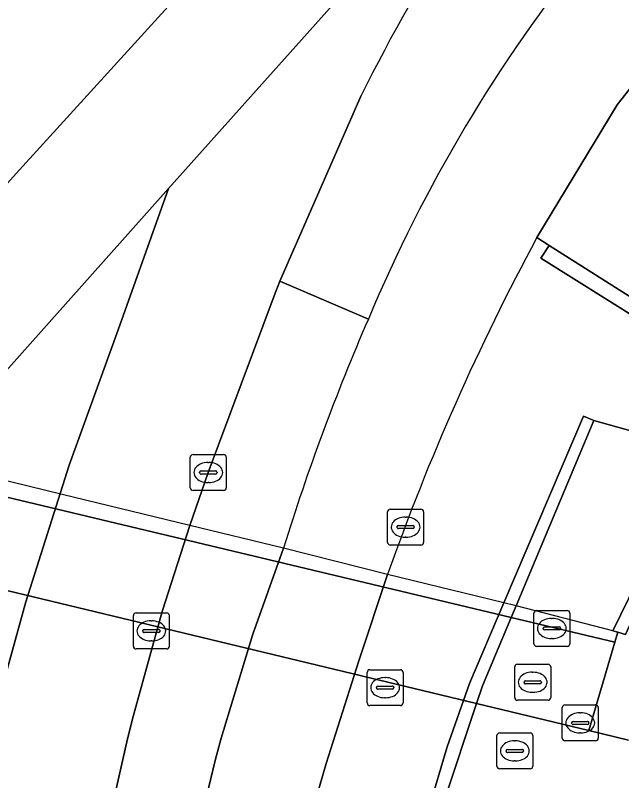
# Model space of a CAD drawing. Extents: x 162879 to 165540, y 384011 to 385181.
# Drawn here: x 162921.54 to 162938.42, y 384201.78 to 384223.09 of the extents above; entities that cross this region are included whole.
import ezdxf

# ---------------------------------------------------------------- set-up
doc = ezdxf.new("R2010")
doc.units = 0
for name, color, linetype in [('IMGEO_Berm_groen', 7, 'Continuous'), ('IMGEO_Berm_open', 7, 'Continuous'), ('IMGEO_Fietspad_gesloten', 7, 'Continuous'), ('IMGEO_Fietspad_open', 7, 'Continuous'), ('IMGEO_Kolk', 7, 'Continuous'), ('IMGEO_Muur', 7, 'Continuous'), ('IMGEO_Rijbaan_regionaal_gesloten', 7, 'Continuous'), ('IMGEO_Rioolput', 7, 'Continuous'), ('IMGEO_Tunneldeel', 7, 'Continuous'), ('IMGEO_Voetpad_halfverhard', 7, 'Continuous'), ('IMGEO_Voetpad_op_trap', 7, 'Continuous'), ('IMGEO_Voetpad_open', 7, 'Continuous')]:
    doc.layers.add(name, color=color, linetype=linetype)

msp = doc.modelspace()

# ---------------------------------------------------------------- linework, layer by layer
at = {"layer": 'IMGEO_Berm_groen'}
for points in [[(162955.664, 384234.709), (162951.118, 384232.504), (162946.997, 384229.916), (162942.841, 384226.388), (162938.295, 384220.602), (162936.058, 384216.905), (162936.397, 384216.683), (162942.118, 384213.065), (162940.203, 384209.586), (162938.525, 384205.856), (162938.306, 384205.92), (162938.224, 384205.64), (162937.5, 384203.175), (162938.611, 384202.912)], [(162931.169, 384220.857), (162928.901, 384215.692), (162931.366, 384214.633)]]:
    msp.add_lwpolyline(points, dxfattribs=at)
for centre, radius, start, end in [((162975.772, 384198.834), 49.744, 140.7207, 153.7221), ((162970.915, 384198.055), 42.883, 141.2329, 157.2571)]:
    msp.add_arc(centre, radius, start, end, dxfattribs=at)
at = {"layer": 'IMGEO_Berm_open'}
msp.add_lwpolyline([(162931.366, 384214.633), (162928.901, 384215.692), (162928.749, 384215.284), (162926.91, 384210.363), (162926.396, 384208.891), (162925.632, 384206.496), (162924.816, 384203.567), (162924.661, 384202.952), (162924.001, 384200.032), (162923.601, 384197.903), (162926.021, 384197.548), (162926.403, 384199.452), (162927.105, 384202.346), (162927.274, 384202.968), (162928.147, 384205.862), (162929.005, 384208.256)], dxfattribs=at)
msp.add_arc((162987.588, 384190.192), 61.304, 156.50427, 162.86292, dxfattribs=at)
at = {"layer": 'IMGEO_Fietspad_gesloten'}
msp.add_lwpolyline([(162908.003, 384203.581), (162932.656, 384197.608), (162932.709, 384197.85), (162933.426, 384201.03), (162933.496, 384201.278), (162934.377, 384203.927), (162907.719, 384210.344)], close=True, dxfattribs=at)
msp.add_lwpolyline([(162938.611, 384202.912), (162937.5, 384203.175), (162934.377, 384203.927), (162933.496, 384201.278), (162933.426, 384201.03), (162932.709, 384197.85), (162932.656, 384197.608), (162935.041, 384197.03)], dxfattribs=at)
at = {"layer": 'IMGEO_Fietspad_open'}
for points in [[(162936.058, 384216.905), (162938.295, 384220.602), (162942.841, 384226.388), (162946.997, 384229.916), (162951.118, 384232.504), (162955.664, 384234.709)], [(162929.005, 384208.256), (162928.147, 384205.862), (162927.274, 384202.968), (162927.105, 384202.346), (162926.403, 384199.452), (162926.021, 384197.548), (162925.944, 384197.163)], [(162929.14, 384198.124), (162929.283, 384198.727), (162929.816, 384200.969), (162930.007, 384201.621), (162930.194, 384202.261), (162931.1, 384205.118), (162931.901, 384207.527)]]:
    msp.add_lwpolyline(points, dxfattribs=at)
for centre, radius, start, end in [((162970.915, 384198.055), 42.883, 141.2329, 157.2571), ((162994.796, 384185.258), 66.721, 151.6848, 160.50251), ((162987.588, 384190.192), 61.304, 156.50427, 162.86292)]:
    msp.add_arc(centre, radius, start, end, dxfattribs=at)
at = {"layer": 'IMGEO_Kolk'}
for p, q in [((162926.411, 384209.936), (162926.411, 384210.788)), ((162926.486, 384210.862), (162927.338, 384210.862)), ((162927.412, 384210.788), (162927.412, 384209.936)), ((162926.899, 384210.642), (162926.924, 384210.642)), ((162926.67, 384210.356), (162926.67, 384210.368)), ((162927.108, 384210.319), (162926.71, 384210.319)), ((162926.713, 384210.405), (162927.111, 384210.405)), ((162927.154, 384210.368), (162927.154, 384210.356)), ((162926.922, 384210.082), (162926.897, 384210.082)), ((162927.338, 384209.862), (162926.486, 384209.862)), ((162931.903, 384208.417), (162931.903, 384209.269)), ((162931.978, 384209.343), (162932.83, 384209.343)), ((162932.904, 384209.269), (162932.904, 384208.417)), ((162932.391, 384209.123), (162932.416, 384209.123)), ((162932.162, 384208.837), (162932.162, 384208.849)), ((162932.6, 384208.8), (162932.202, 384208.8)), ((162932.205, 384208.886), (162932.603, 384208.886)), ((162932.646, 384208.849), (162932.646, 384208.837)), ((162932.414, 384208.563), (162932.389, 384208.563)), ((162932.83, 384208.343), (162931.978, 384208.343)), ((162924.901, 384206.452), (162925.753, 384206.452)), ((162935.974, 384205.595), (162935.974, 384206.447)), ((162936.049, 384206.521), (162936.901, 384206.521)), ((162936.975, 384206.447), (162936.975, 384205.595)), ((162924.826, 384205.526), (162924.826, 384206.378)), ((162925.314, 384206.232), (162925.339, 384206.232)), ((162925.827, 384206.378), (162925.827, 384205.526)), ((162936.462, 384206.301), (162936.487, 384206.301)), ((162925.128, 384205.995), (162925.526, 384205.995)), ((162936.233, 384206.015), (162936.233, 384206.027)), ((162936.671, 384205.978), (162936.273, 384205.978)), ((162936.276, 384206.064), (162936.674, 384206.064)), ((162936.717, 384206.027), (162936.717, 384206.015)), ((162925.085, 384205.946), (162925.085, 384205.958)), ((162925.523, 384205.909), (162925.125, 384205.909)), ((162925.569, 384205.958), (162925.569, 384205.946)), ((162925.337, 384205.672), (162925.312, 384205.672)), ((162936.485, 384205.741), (162936.46, 384205.741)), ((162925.753, 384205.452), (162924.901, 384205.452)), ((162936.901, 384205.521), (162936.049, 384205.521)), ((162931.333, 384203.946), (162931.333, 384204.798)), ((162931.408, 384204.872), (162932.26, 384204.872)), ((162932.334, 384204.798), (162932.334, 384203.946)), ((162931.821, 384204.652), (162931.846, 384204.652)), ((162931.592, 384204.366), (162931.592, 384204.378)), ((162932.03, 384204.329), (162931.632, 384204.329)), ((162931.635, 384204.415), (162932.033, 384204.415)), ((162932.076, 384204.378), (162932.076, 384204.366)), ((162931.844, 384204.092), (162931.819, 384204.092)), ((162932.26, 384203.872), (162931.408, 384203.872)), ((162936.839, 384203.891), (162937.691, 384203.891)), ((162936.764, 384202.965), (162936.764, 384203.817)), ((162937.252, 384203.671), (162937.277, 384203.671)), ((162937.765, 384203.817), (162937.765, 384202.965)), ((162937.066, 384203.434), (162937.464, 384203.434)), ((162937.023, 384203.385), (162937.023, 384203.397)), ((162937.461, 384203.348), (162937.063, 384203.348)), ((162937.507, 384203.397), (162937.507, 384203.385)), ((162937.275, 384203.111), (162937.25, 384203.111)), ((162937.691, 384202.891), (162936.839, 384202.891))]:
    msp.add_line(p, q, dxfattribs=at)
for points in [[(162926.411, 384209.936), (162926.411, 384210.788)], [(162926.486, 384210.862), (162927.338, 384210.862)], [(162927.412, 384210.788), (162927.412, 384209.936)], [(162927.338, 384209.862), (162926.486, 384209.862)], [(162931.903, 384208.417), (162931.903, 384209.269)], [(162931.978, 384209.343), (162932.83, 384209.343)], [(162932.904, 384209.269), (162932.904, 384208.417)], [(162932.83, 384208.343), (162931.978, 384208.343)], [(162924.901, 384206.452), (162925.753, 384206.452)], [(162935.974, 384205.595), (162935.974, 384206.447)], [(162936.049, 384206.521), (162936.901, 384206.521)], [(162936.975, 384206.447), (162936.975, 384205.595)], [(162924.826, 384205.526), (162924.826, 384206.378)], [(162925.827, 384206.378), (162925.827, 384205.526)], [(162925.753, 384205.452), (162924.901, 384205.452)], [(162936.901, 384205.521), (162936.049, 384205.521)], [(162931.333, 384203.946), (162931.333, 384204.798)], [(162931.408, 384204.872), (162932.26, 384204.872)], [(162932.334, 384204.798), (162932.334, 384203.946)], [(162932.26, 384203.872), (162931.408, 384203.872)], [(162936.839, 384203.891), (162937.691, 384203.891)], [(162936.764, 384202.965), (162936.764, 384203.817)], [(162937.765, 384203.817), (162937.765, 384202.965)], [(162937.691, 384202.891), (162936.839, 384202.891)]]:
    msp.add_lwpolyline(points, dxfattribs=at)
for centre, radius, start, end in [((162926.488, 384210.786), 0.0765, 91.552, 178.448), ((162926.488, 384210.786), 0.0765, 91.552, 178.448), ((162927.336, 384210.786), 0.0765, 1.552, 88.448), ((162927.336, 384210.786), 0.0765, 1.552, 88.448), ((162926.71, 384210.365), 0.0403, 85.8775, 175.7526), ((162926.707, 384210.355), 0.0366, 178.938, 274.7102), ((162927.111, 384210.362), 0.043, 264.8664, 352.4533), ((162927.115, 384210.367), 0.0386, 1.7309, 96.639), ((162926.488, 384209.938), 0.0765, 181.552, 268.448), ((162926.488, 384209.938), 0.0765, 181.552, 268.448), ((162927.336, 384209.938), 0.0765, 271.552, 358.448), ((162927.336, 384209.938), 0.0765, 271.552, 358.448), ((162931.98, 384209.267), 0.0765, 91.552, 178.448), ((162931.98, 384209.267), 0.0765, 91.552, 178.448), ((162932.828, 384209.267), 0.0765, 1.552, 88.448), ((162932.828, 384209.267), 0.0765, 1.552, 88.448), ((162932.202, 384208.846), 0.0403, 85.8775, 175.7526), ((162932.199, 384208.836), 0.0366, 178.938, 274.7102), ((162932.603, 384208.843), 0.043, 264.8664, 352.4533), ((162932.607, 384208.848), 0.0386, 1.7309, 96.639), ((162931.98, 384208.419), 0.0765, 181.552, 268.448), ((162931.98, 384208.419), 0.0765, 181.552, 268.448), ((162932.828, 384208.419), 0.0765, 271.552, 358.448), ((162932.828, 384208.419), 0.0765, 271.552, 358.448), ((162924.903, 384206.376), 0.0765, 91.552, 178.448), ((162924.903, 384206.376), 0.0765, 91.552, 178.448), ((162925.751, 384206.376), 0.0765, 1.552, 88.448), ((162925.751, 384206.376), 0.0765, 1.552, 88.448), ((162936.051, 384206.445), 0.0765, 91.552, 178.448), ((162936.051, 384206.445), 0.0765, 91.552, 178.448), ((162936.899, 384206.445), 0.0765, 1.552, 88.448), ((162936.899, 384206.445), 0.0765, 1.552, 88.448), ((162925.125, 384205.955), 0.0403, 85.8775, 175.7526), ((162925.53, 384205.957), 0.0386, 1.7309, 96.639), ((162936.273, 384206.024), 0.0403, 85.8775, 175.7526), ((162936.27, 384206.014), 0.0366, 178.938, 274.7102), ((162936.674, 384206.021), 0.043, 264.8664, 352.4533), ((162936.678, 384206.026), 0.0386, 1.7309, 96.639), ((162925.122, 384205.945), 0.0366, 178.938, 274.7102), ((162925.526, 384205.952), 0.043, 264.8664, 352.4533), ((162936.051, 384205.597), 0.0765, 181.552, 268.448), ((162936.051, 384205.597), 0.0765, 181.552, 268.448), ((162936.899, 384205.597), 0.0765, 271.552, 358.448), ((162936.899, 384205.597), 0.0765, 271.552, 358.448), ((162924.903, 384205.528), 0.0765, 181.552, 268.448), ((162924.903, 384205.528), 0.0765, 181.552, 268.448), ((162925.751, 384205.528), 0.0765, 271.552, 358.448), ((162925.751, 384205.528), 0.0765, 271.552, 358.448), ((162931.41, 384204.796), 0.0765, 91.552, 178.448), ((162931.41, 384204.796), 0.0765, 91.552, 178.448), ((162932.258, 384204.796), 0.0765, 1.552, 88.448), ((162932.258, 384204.796), 0.0765, 1.552, 88.448), ((162931.632, 384204.375), 0.0403, 85.8775, 175.7526), ((162931.629, 384204.365), 0.0366, 178.938, 274.7102), ((162932.033, 384204.372), 0.043, 264.8664, 352.4533), ((162932.037, 384204.377), 0.0386, 1.7309, 96.639), ((162931.41, 384203.948), 0.0765, 181.552, 268.448), ((162931.41, 384203.948), 0.0765, 181.552, 268.448), ((162932.258, 384203.948), 0.0765, 271.552, 358.448), ((162932.258, 384203.948), 0.0765, 271.552, 358.448), ((162936.841, 384203.815), 0.0765, 91.552, 178.448), ((162936.841, 384203.815), 0.0765, 91.552, 178.448), ((162937.689, 384203.815), 0.0765, 1.552, 88.448), ((162937.689, 384203.815), 0.0765, 1.552, 88.448), ((162937.063, 384203.394), 0.0403, 85.8775, 175.7526), ((162937.468, 384203.396), 0.0386, 1.7309, 96.639), ((162937.06, 384203.384), 0.0366, 178.938, 274.7102), ((162937.464, 384203.391), 0.043, 264.8664, 352.4533), ((162936.841, 384202.967), 0.0765, 181.552, 268.448), ((162936.841, 384202.967), 0.0765, 181.552, 268.448), ((162937.689, 384202.967), 0.0765, 271.552, 358.448), ((162937.689, 384202.967), 0.0765, 271.552, 358.448)]:
    msp.add_arc(centre, radius, start, end, dxfattribs=at)
for centre, major_axis, ratio, start_param, end_param in [((162926.898, 384210.362), (-0.387, 0.002), 0.722429, 4.712389, 7.853982), ((162926.923, 384210.362), (-0.39, 0.002), 0.717154, 1.570796, 4.712389), ((162932.39, 384208.843), (-0.387, 0.002), 0.722429, 4.712389, 7.853982), ((162932.415, 384208.843), (-0.39, 0.002), 0.717154, 1.570796, 4.712389), ((162925.313, 384205.952), (-0.387, 0.002), 0.722429, 4.712389, 7.853982), ((162925.338, 384205.952), (-0.39, 0.002), 0.717154, 1.570796, 4.712389), ((162936.461, 384206.021), (-0.387, 0.002), 0.722429, 4.712389, 7.853982), ((162936.486, 384206.021), (-0.39, 0.002), 0.717154, 1.570796, 4.712389), ((162931.82, 384204.372), (-0.387, 0.002), 0.722429, 4.712389, 7.853982), ((162931.845, 384204.372), (-0.39, 0.002), 0.717154, 1.570796, 4.712389), ((162937.251, 384203.391), (-0.387, 0.002), 0.722429, 4.712389, 7.853982), ((162937.276, 384203.391), (-0.39, 0.002), 0.717154, 1.570796, 4.712389)]:
    msp.add_ellipse(centre, major_axis=major_axis, ratio=ratio, start_param=start_param, end_param=end_param, dxfattribs=at)
at = {"layer": 'IMGEO_Muur'}
msp.add_lwpolyline([(162940.203, 384209.586), (162942.118, 384213.065), (162936.397, 384216.683), (162936.166, 384216.326), (162941.678, 384212.878), (162940.632, 384210.971), (162938.175, 384205.958), (162938.306, 384205.92), (162938.525, 384205.856)], close=True, dxfattribs=at)
for points in [[(162934.415, 384195.519), (162933.672, 384195.709), (162932.304, 384196.06), (162932.582, 384197.283), (162932.656, 384197.608), (162932.709, 384197.85), (162933.426, 384201.03), (162933.496, 384201.278), (162934.377, 384203.927), (162934.541, 384204.419), (162935.342, 384206.328), (162935.479, 384206.654), (162937.644, 384211.809), (162937.354, 384211.93), (162935.139, 384206.73), (162934.183, 384204.484), (162933.561, 384202.727), (162933.206, 384201.538), (162933.086, 384200.95), (162932.361, 384197.939), (162932.224, 384197.37), (162931.844, 384195.792), (162934.291, 384195.2)], [(162937.644, 384211.809), (162940.632, 384210.971)], [(162938.175, 384205.958), (162935.479, 384206.654)]]:
    msp.add_lwpolyline(points, dxfattribs=at)
at = {"layer": 'IMGEO_Rijbaan_regionaal_gesloten'}
for points in [[(162937.637, 384241.374), (162932.679, 384236.006), (162916.515, 384218.506), (162915.908, 384217.643), (162913.326, 384214.826), (162913.538, 384209.756), (162921.56, 384218.689), (162929.746, 384227.688), (162935.296, 384233.694), (162938.038, 384236.628), (162940.823, 384239.608), (162943.802, 384242.49), (162946.914, 384245.082), (162950.166, 384247.581), (162956.166, 384251.683), (162966.682, 384257.842), (162984.518, 384267.432), (163019.119, 384286.121), (163075.431, 384317.808)], [(162940.725, 384234.294), (162938.038, 384236.628), (162935.296, 384233.694), (162929.746, 384227.688), (162921.56, 384218.689), (162913.538, 384209.756), (162913.747, 384204.739), (162919.535, 384211.232), (162925.808, 384218.268), (162931.003, 384224.094), (162937.267, 384230.327)], [(162937.267, 384230.327), (162931.003, 384224.094), (162925.808, 384218.268), (162924.406, 384214.339), (162923.042, 384210.566), (162921.831, 384206.759), (162921.005, 384203.8), (162920.142, 384199.922), (162919.5, 384195.956), (162919.067, 384191.957), (162918.781, 384187.947), (162918.728, 384184.033), (162918.834, 384180.023), (162919.29, 384176.002), (162919.842, 384172.079), (162920.544, 384168.175), (162921.527, 384164.257), (162922.622, 384160.668), (162923.876, 384157.224), (162925.32, 384153.606), (162927.054, 384149.995), (162941.468, 384123.295), (162975.292, 384061.236)], [(162923.601, 384197.903), (162924.001, 384200.032), (162924.661, 384202.952), (162924.816, 384203.567), (162925.632, 384206.496), (162926.396, 384208.891), (162926.91, 384210.363), (162928.749, 384215.284), (162928.901, 384215.692), (162931.169, 384220.857)], [(162919.5, 384195.956), (162920.142, 384199.922), (162921.005, 384203.8), (162921.831, 384206.759), (162923.042, 384210.566), (162924.406, 384214.339), (162925.808, 384218.268), (162919.535, 384211.232), (162917.743, 384205.029), (162917.652, 384204.651), (162917.008, 384201.723)]]:
    msp.add_lwpolyline(points, dxfattribs=at)
msp.add_arc((162975.772, 384198.834), 49.744, 140.7207, 153.7221, dxfattribs=at)
at = {"layer": 'IMGEO_Rioolput'}
for p, q in [((162935.44, 384204.096), (162935.44, 384204.948)), ((162935.515, 384205.022), (162936.367, 384205.022)), ((162936.441, 384204.948), (162936.441, 384204.096)), ((162935.928, 384204.802), (162935.953, 384204.802)), ((162935.699, 384204.516), (162935.699, 384204.528)), ((162935.742, 384204.565), (162936.14, 384204.565)), ((162936.183, 384204.528), (162936.183, 384204.516)), ((162936.137, 384204.479), (162935.739, 384204.479)), ((162935.951, 384204.242), (162935.926, 384204.242)), ((162936.367, 384204.022), (162935.515, 384204.022)), ((162934.943, 384202.185), (162934.943, 384203.037)), ((162935.018, 384203.111), (162935.87, 384203.111)), ((162935.944, 384203.037), (162935.944, 384202.185)), ((162935.431, 384202.891), (162935.456, 384202.891)), ((162935.202, 384202.605), (162935.202, 384202.617)), ((162935.64, 384202.568), (162935.242, 384202.568)), ((162935.245, 384202.654), (162935.643, 384202.654)), ((162935.686, 384202.617), (162935.686, 384202.605)), ((162935.454, 384202.331), (162935.429, 384202.331)), ((162935.87, 384202.111), (162935.018, 384202.111))]:
    msp.add_line(p, q, dxfattribs=at)
for points in [[(162935.44, 384204.096), (162935.44, 384204.948)], [(162935.515, 384205.022), (162936.367, 384205.022)], [(162936.441, 384204.948), (162936.441, 384204.096)], [(162936.367, 384204.022), (162935.515, 384204.022)], [(162934.943, 384202.185), (162934.943, 384203.037)], [(162935.018, 384203.111), (162935.87, 384203.111)], [(162935.944, 384203.037), (162935.944, 384202.185)], [(162935.87, 384202.111), (162935.018, 384202.111)]]:
    msp.add_lwpolyline(points, dxfattribs=at)
for centre, radius, start, end in [((162935.517, 384204.946), 0.0765, 91.552, 178.448), ((162935.517, 384204.946), 0.0765, 91.552, 178.448), ((162936.365, 384204.946), 0.0765, 1.552, 88.448), ((162936.365, 384204.946), 0.0765, 1.552, 88.448), ((162935.739, 384204.525), 0.0403, 85.8775, 175.7526), ((162935.736, 384204.515), 0.0366, 178.938, 274.7102), ((162936.14, 384204.522), 0.043, 264.8664, 352.4533), ((162936.144, 384204.527), 0.0386, 1.7309, 96.639), ((162935.517, 384204.098), 0.0765, 181.552, 268.448), ((162935.517, 384204.098), 0.0765, 181.552, 268.448), ((162936.365, 384204.098), 0.0765, 271.552, 358.448), ((162936.365, 384204.098), 0.0765, 271.552, 358.448), ((162935.02, 384203.035), 0.0765, 91.552, 178.448), ((162935.02, 384203.035), 0.0765, 91.552, 178.448), ((162935.868, 384203.035), 0.0765, 1.552, 88.448), ((162935.868, 384203.035), 0.0765, 1.552, 88.448), ((162935.242, 384202.614), 0.0403, 85.8775, 175.7526), ((162935.239, 384202.604), 0.0366, 178.938, 274.7102), ((162935.643, 384202.611), 0.043, 264.8664, 352.4533), ((162935.647, 384202.616), 0.0386, 1.7309, 96.639), ((162935.02, 384202.187), 0.0765, 181.552, 268.448), ((162935.02, 384202.187), 0.0765, 181.552, 268.448), ((162935.868, 384202.187), 0.0765, 271.552, 358.448), ((162935.868, 384202.187), 0.0765, 271.552, 358.448)]:
    msp.add_arc(centre, radius, start, end, dxfattribs=at)
for centre, major_axis, ratio, start_param, end_param in [((162935.927, 384204.522), (-0.387, 0.002), 0.722429, 4.712389, 7.853982), ((162935.952, 384204.522), (-0.39, 0.002), 0.717154, 1.570796, 4.712389), ((162935.43, 384202.611), (-0.387, 0.002), 0.722429, 4.712389, 7.853982), ((162935.455, 384202.611), (-0.39, 0.002), 0.717154, 1.570796, 4.712389)]:
    msp.add_ellipse(centre, major_axis=major_axis, ratio=ratio, start_param=start_param, end_param=end_param, dxfattribs=at)
at = {"layer": 'IMGEO_Tunneldeel'}
msp.add_lwpolyline([(162908.016, 384203.286), (162932.582, 384197.283), (162932.656, 384197.608), (162932.709, 384197.85), (162933.426, 384201.03), (162933.496, 384201.278), (162934.377, 384203.927), (162934.541, 384204.419), (162935.342, 384206.328), (162935.479, 384206.654), (162935.139, 384206.73), (162931.901, 384207.527), (162929.005, 384208.256), (162926.396, 384208.891), (162922.846, 384209.755), (162920.454, 384210.337), (162915.182, 384211.619), (162910.917, 384212.657), (162910.597, 384212.735), (162907.588, 384213.467)], close=True, dxfattribs=at)
at = {"layer": 'IMGEO_Voetpad_halfverhard'}
msp.add_lwpolyline([(162907.61, 384212.945), (162935.342, 384206.328), (162935.479, 384206.654), (162935.139, 384206.73), (162931.901, 384207.527), (162929.005, 384208.256), (162926.396, 384208.891), (162922.846, 384209.755), (162920.454, 384210.337), (162915.182, 384211.619), (162910.917, 384212.657), (162910.597, 384212.735), (162907.588, 384213.467)], close=True, dxfattribs=at)
at = {"layer": 'IMGEO_Voetpad_op_trap'}
msp.add_lwpolyline([(162940.632, 384210.971), (162937.644, 384211.809), (162935.479, 384206.654), (162935.342, 384206.328), (162938.224, 384205.64), (162938.306, 384205.92), (162938.175, 384205.958)], close=True, dxfattribs=at)
at = {"layer": 'IMGEO_Voetpad_open'}
for points in [[(162931.706, 384194.016), (162931.844, 384195.792), (162932.224, 384197.37), (162932.361, 384197.939), (162933.086, 384200.95), (162933.206, 384201.538), (162933.561, 384202.727), (162934.183, 384204.484), (162935.139, 384206.73), (162937.354, 384211.93), (162937.644, 384211.809), (162940.632, 384210.971), (162941.678, 384212.878), (162936.166, 384216.326), (162936.397, 384216.683), (162936.058, 384216.905)], [(162931.901, 384207.527), (162931.1, 384205.118), (162930.194, 384202.261), (162930.007, 384201.621), (162929.816, 384200.969), (162929.283, 384198.727), (162929.14, 384198.124)]]:
    msp.add_lwpolyline(points, dxfattribs=at)
for points in [[(162907.61, 384212.945), (162907.719, 384210.344), (162934.377, 384203.927), (162934.541, 384204.419), (162935.342, 384206.328)], [(162938.224, 384205.64), (162935.342, 384206.328), (162934.541, 384204.419), (162934.377, 384203.927), (162937.5, 384203.175)]]:
    msp.add_lwpolyline(points, close=True, dxfattribs=at)
msp.add_arc((162994.796, 384185.258), 66.721, 151.6848, 160.50251, dxfattribs=at)

doc.saveas('drawing.dxf')
